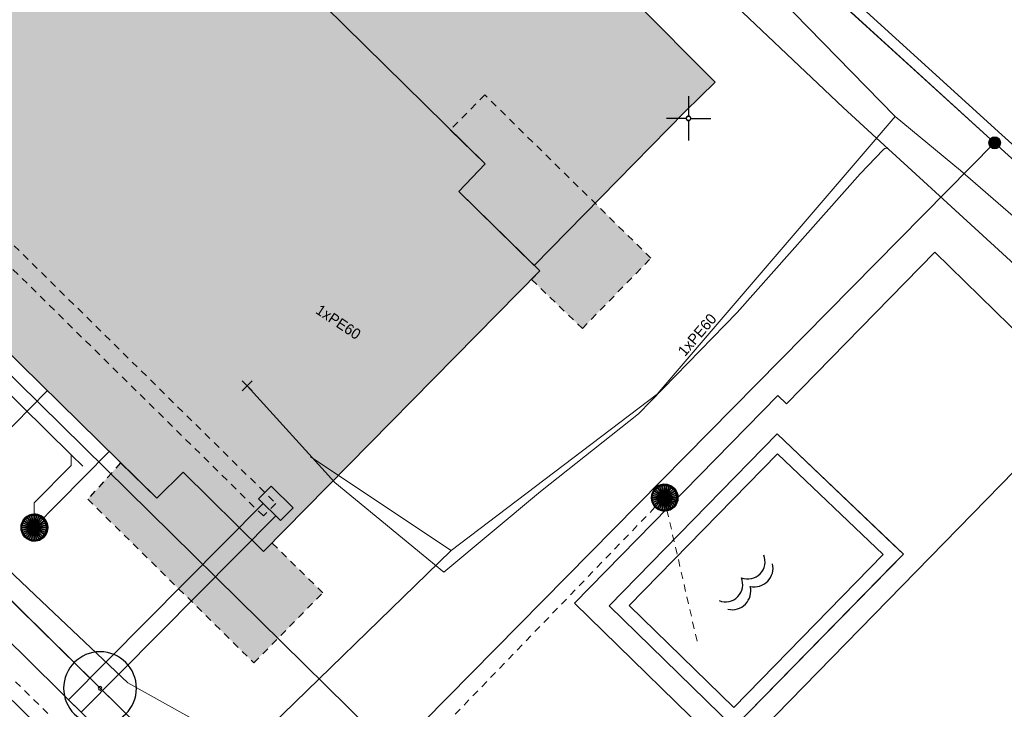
# Model space of a CAD drawing. Header units: metres. Extents: x 2695560 to 2696939, y 1260491 to 1262050.
# Tile 462 of 656: x 2696007 to 2696035, y 1261083 to 1261103. Entities that reach past the tile are written whole.
import ezdxf

# ---------------------------------------------------------------- set-up
doc = ezdxf.new("R2010")
doc.units = ezdxf.units.M
doc.linetypes.add('AUSGEZOGEN', pattern=[0])
doc.linetypes.add('VERDECKT2_S2', pattern=[0.36, 0.2, -0.16])
for name, color, linetype in [('XR$1$AV_Flächen (EO)', 7, 'AUSGEZOGEN'), ('XR$1$AV_Gebäudeflächen (BB)', 7, 'AUSGEZOGEN'), ('XR$1$AV_Gebäudeflächen (EO)', 7, 'AUSGEZOGEN'), ('XR$1$AV_Gebäudeflächen ut.', 7, 'AUSGEZOGEN'), ('XR$1$AV_Grenzpunkte', 7, 'AUSGEZOGEN'), ('XR$1$AV_Koordinatennetzpunkte', 7, 'AUSGEZOGEN'), ('XR$1$AV_Linien (BB)', 7, 'AUSGEZOGEN'), ('XR$1$AV_Linien (EO)', 7, 'AUSGEZOGEN'), ('XR$1$AV_Symbole (BB)', 7, 'AUSGEZOGEN'), ('XR$1$AW_LK_Schachtdeckel', 24, 'AUSGEZOGEN'), ('XR$1$GR_Baum', 94, 'AUSGEZOGEN'), ('XR$1$Liegenschaftsgrenzen', 7, 'AUSGEZOGEN'), ('XR$1$PFAV', 255, 'AUSGEZOGEN'), ('XR$1$PFAW', 255, 'AUSGEZOGEN'), ('XR$1$RP_Abstandslinie', 7, 'AUSGEZOGEN')]:
    doc.layers.add(name, color=color, linetype=linetype)
for name, color, linetype, lineweight in [('XR$2$ABW-Linie-R-genau', 4, 'AUSGEZOGEN', 18), ('XR$2$ABW-Linie-R-ungenau', 4, 'VERDECKT2_S2', 18), ('XR$2$ABW-Punkt', 6, 'AUSGEZOGEN', 18), ('XR$2$ELE-Flaeche-oberirdisch', 1, 'AUSGEZOGEN', 18), ('XR$2$ELE-Linie-ungenau', 1, 'VERDECKT2_S2', 18), ('XR$2$ELE-LinieFlaeche-genau', 1, 'AUSGEZOGEN', 18), ('XR$2$ELE-LinieFlaeche-ungenau', 1, 'VERDECKT2_S2', 18), ('XR$2$KOM-Linie-U-genau', 91, 'AUSGEZOGEN', 18), ('XR$2$KOM-Punkt-U', 91, 'AUSGEZOGEN', 18), ('XR$2$WEI-Text', 59, 'AUSGEZOGEN', 18)]:
    doc.layers.add(name, color=color, linetype=linetype, lineweight=lineweight)
doc.styles.add('TXT', font='txt')

# ---------------------------------------------------------------- blocks, each defined once
blk = doc.blocks.new('COMPLEXOBJECT_658')
at = {"layer": 'XR$1$AV_Linien (BB)', "color": 7, "linetype": 'AUSGEZOGEN', "transparency": 33554687}
blk.add_lwpolyline([(5992.857, 11099.199), (5999.24, 11092.91), (6013.5, 11078.89), (6030.83, 11061.83)], dxfattribs=at)
blk = doc.blocks.new('COMPLEXOBJECT_945')
at = {"layer": 'XR$1$AV_Flächen (EO)', "color": 7, "linetype": 'AUSGEZOGEN', "transparency": 33554687}
blk.add_lwpolyline([(6020.644, 11095.85), (6023.463, 11098.727), (6024.908, 11100.192), (6025.756, 11101.023), (6023.445, 11103.334), (5990.253, 11135.964), (5951.233, 11174.37)], dxfattribs=at)
blk = doc.blocks.new('BAV2039')
at = {"color": 7, "transparency": 33554687}
for centre, radius, start, end in [((-0.225, 0.24375), 0.24375, 202.619865, 337.380135), ((0.225, 0.24375), 0.24375, 202.619865, 337.380135), ((-0.225, 0.115), 0.265, 211.890792, 328.109208), ((0.225, 0.115), 0.265, 211.890792, 328.109208)]:
    blk.add_arc(centre, radius, start, end, dxfattribs=at)
blk = doc.blocks.new('BAV15')
at = {"layer": 'XR$1$PFAV', "transparency": 33554687}
blk.add_hatch(color=7, dxfattribs=at).paths.add_polyline_path([(0.5, 0), (0.49, 0.101), (0.459, 0.197), (0.41, 0.286), (0.344, 0.362), (0.264, 0.424), (0.174, 0.469), (0.076, 0.494), (-0.025, 0.499), (-0.125, 0.484), (-0.22, 0.449), (-0.306, 0.395), (-0.379, 0.326), (-0.437, 0.243), (-0.477, 0.15), (-0.497, 0.051), (-0.497, -0.051), (-0.477, -0.15), (-0.437, -0.243), (-0.379, -0.326), (-0.306, -0.395), (-0.22, -0.449), (-0.125, -0.484), (-0.025, -0.499), (0.076, -0.494), (0.174, -0.469), (0.264, -0.424), (0.344, -0.362), (0.41, -0.286), (0.459, -0.197), (0.49, -0.101)])
at = {"color": 7, "transparency": 33554687}
for start, end in [(90, 270), (270, 90)]:
    blk.add_arc((0, 0), 0.5, start, end, dxfattribs=at)
at = {"layer": 'XR$1$PFAV', "transparency": 33554687}
blk.add_circle((0, 0), 0.5, dxfattribs=at)
blk = doc.blocks.new('BAV2041')
at = {"color": 7, "transparency": 33554687}
for p, q in [((0, 0.5), (0, 0.05)), ((-0.05, 0), (-0.5, 0)), ((0.05, 0), (0.5, 0)), ((0, -0.05), (0, -0.5))]:
    blk.add_line(p, q, dxfattribs=at)
blk.add_circle((0, 0), 0.05, dxfattribs=at)
for start, end in [(90, 270), (270, 90)]:
    blk.add_arc((0, 0), 0.05, start, end, dxfattribs=at)
blk = doc.blocks.new('WBGR1')
at = {"color": 94, "transparency": 33554687}
for radius, start, end in [(1, 90, 270), (1, 270, 90), (0.05, 90, 270), (0.05, 270, 90)]:
    blk.add_arc((0, 0), radius, start, end, dxfattribs=at)
blk = doc.blocks.new('BAW2082')
at = {"layer": 'XR$1$PFAW', "transparency": 33554687}
blk.add_hatch(color=7, dxfattribs=at).paths.add_polyline_path([(0.509, -0.003), (0.499, 0.098), (0.469, 0.194), (0.42, 0.283), (0.354, 0.359), (0.274, 0.421), (0.183, 0.466), (0.085, 0.491), (-0.016, 0.496), (-0.116, 0.481), (-0.211, 0.446), (-0.297, 0.392), (-0.37, 0.323), (-0.428, 0.24), (-0.468, 0.147), (-0.488, 0.047), (-0.488, -0.054), (-0.468, -0.153), (-0.428, -0.246), (-0.37, -0.329), (-0.297, -0.398), (-0.211, -0.452), (-0.116, -0.487), (-0.016, -0.502), (0.085, -0.497), (0.183, -0.472), (0.274, -0.427), (0.354, -0.366), (0.42, -0.289), (0.469, -0.2), (0.499, -0.104)])
at = {"transparency": 33554687}
for start, end in [(91.1948, 268.8052), (268.8052, 91.1948)]:
    blk.add_arc((0.01, 0), 0.5, start, end, dxfattribs=at)
at = {"layer": 'XR$1$PFAW', "transparency": 33554687}
blk.add_circle((0.009, -0.003), 0.5, dxfattribs=at)
blk = doc.blocks.new('BAW2088')
at = {"layer": 'XR$1$PFAW', "transparency": 33554687}
blk.add_hatch(color=253, dxfattribs=at).paths.add_polyline_path([(0.51, 0), (0.5, 0.101), (0.47, 0.197), (0.421, 0.286), (0.355, 0.362), (0.275, 0.424), (0.184, 0.469), (0.086, 0.494), (-0.015, 0.499), (-0.115, 0.484), (-0.21, 0.449), (-0.296, 0.395), (-0.369, 0.326), (-0.427, 0.243), (-0.467, 0.15), (-0.487, 0.051), (-0.487, -0.051), (-0.467, -0.15), (-0.427, -0.243), (-0.369, -0.326), (-0.296, -0.395), (-0.21, -0.449), (-0.115, -0.484), (-0.015, -0.499), (0.086, -0.494), (0.184, -0.469), (0.275, -0.424), (0.355, -0.362), (0.421, -0.286), (0.47, -0.197), (0.5, -0.101)])
at = {"transparency": 33554687}
for start, end in [(91.1948, 268.8052), (268.8052, 91.1948)]:
    blk.add_arc((0.01, 0), 0.5, start, end, dxfattribs=at)
at = {"layer": 'XR$1$PFAW', "transparency": 33554687}
blk.add_circle((0.01, 0), 0.5, dxfattribs=at)
blk = doc.blocks.new('KOM-UNBEKANNT-U')
at = {"layer": 'XR$2$KOM-Punkt-U', "linetype": 'AUSGEZOGEN', "lineweight": 20, "transparency": 33554687}
for p, q in [((0, 0, 2500), (-141, 141, 2500)), ((-141, -141, 2500), (0, 0, 2500)), ((0, 0, 2500), (141, 141, 2500)), ((141, -141, 2500), (0, 0, 2500))]:
    blk.add_line(p, q, dxfattribs=at)
blk = doc.blocks.new('ABW-NORMSCHACHT_WEITERE')
at = {"layer": 'XR$2$ABW-Punkt', "linetype": 'AUSGEZOGEN', "lineweight": 25, "transparency": 33554687}
for points in [[(-196, 39, 2500), (0, 0, 2500), (-200, 0, 2500)], [(-196, 39), (0, 0), (-200, 0)], [(-196, 39, 2500), (-196, 39), (-200, 0), (-200, 0, 2500)], [(-200, 0, 2500), (0, 0, 2500), (-196, -39, 2500)], [(-200, 0), (0, 0), (-196, -39)], [(-185, 77, 2500), (0, 0, 2500), (-196, 39, 2500)], [(-185, 77), (0, 0), (-196, 39)], [(-185, 77, 2500), (-185, 77), (-196, 39), (-196, 39, 2500)], [(-196, -39, 2500), (0, 0, 2500), (-185, -77, 2500)], [(-196, -39), (0, 0), (-185, -77)], [(-166, 111, 2500), (0, 0, 2500), (-185, 77, 2500)], [(-166, 111), (0, 0), (-185, 77)], [(-166, 111, 2500), (-166, 111), (-185, 77), (-185, 77, 2500)], [(-185, -77, 2500), (0, 0, 2500), (-166, -111, 2500)], [(-185, -77), (0, 0), (-166, -111)], [(-141, 141, 2500), (0, 0, 2500), (-166, 111, 2500)], [(-141, 141), (0, 0), (-166, 111)], [(-141, 141, 2500), (-141, 141), (-166, 111), (-166, 111, 2500)], [(-166, -111, 2500), (0, 0, 2500), (-141, -141, 2500)], [(-166, -111), (0, 0), (-141, -141)], [(-111, 166, 2500), (0, 0, 2500), (-141, 141, 2500)], [(-111, 166), (0, 0), (-141, 141)], [(-111, 166, 2500), (-111, 166), (-141, 141), (-141, 141, 2500)], [(-141, -141, 2500), (0, 0, 2500), (-111, -166, 2500)], [(-141, -141), (0, 0), (-111, -166)], [(-77, 185, 2500), (0, 0, 2500), (-111, 166, 2500)], [(-77, 185), (0, 0), (-111, 166)], [(-77, 185, 2500), (-77, 185), (-111, 166), (-111, 166, 2500)], [(-111, -166, 2500), (0, 0, 2500), (-77, -185, 2500)], [(-111, -166), (0, 0), (-77, -185)], [(-39, 196, 2500), (0, 0, 2500), (-77, 185, 2500)], [(-39, 196), (0, 0), (-77, 185)], [(-39, 196, 2500), (-39, 196), (-77, 185), (-77, 185, 2500)], [(-77, -185, 2500), (0, 0, 2500), (-39, -196, 2500)], [(-77, -185), (0, 0), (-39, -196)], [(0, 200, 2500), (0, 0, 2500), (-39, 196, 2500)], [(0, 200), (0, 0), (-39, 196)], [(0, 200, 2500), (0, 200), (-39, 196), (-39, 196, 2500)], [(-39, -196, 2500), (0, 0, 2500), (0, -200, 2500)], [(-39, -196), (0, 0), (0, -200)], [(39, 196, 2500), (0, 0, 2500), (0, 200, 2500)], [(39, 196), (0, 0), (0, 200)], [(39, 196, 2500), (39, 196), (0, 200), (0, 200, 2500)], [(77, 185, 2500), (0, 0, 2500), (39, 196, 2500)], [(77, 185), (0, 0), (39, 196)], [(111, 166, 2500), (0, 0, 2500), (77, 185, 2500)], [(111, 166), (0, 0), (77, 185)], [(141, 141, 2500), (0, 0, 2500), (111, 166, 2500)], [(141, 141), (0, 0), (111, 166)], [(166, 111, 2500), (0, 0, 2500), (141, 141, 2500)], [(166, 111), (0, 0), (141, 141)], [(185, 77, 2500), (0, 0, 2500), (166, 111, 2500)], [(185, 77), (0, 0), (166, 111)], [(196, 39, 2500), (0, 0, 2500), (185, 77, 2500)], [(196, 39), (0, 0), (185, 77)], [(200, 0, 2500), (0, 0, 2500), (196, 39, 2500)], [(200, 0), (0, 0), (196, 39)], [(0, -200, 2500), (0, 0, 2500), (39, -196, 2500)], [(39, -196, 2500), (0, 0, 2500), (77, -185, 2500)], [(77, -185, 2500), (0, 0, 2500), (111, -166, 2500)], [(111, -166, 2500), (0, 0, 2500), (141, -141, 2500)], [(141, -141, 2500), (0, 0, 2500), (166, -111, 2500)], [(166, -111, 2500), (0, 0, 2500), (185, -77, 2500)], [(185, -77, 2500), (0, 0, 2500), (196, -39, 2500)], [(196, -39, 2500), (0, 0, 2500), (200, 0, 2500)], [(0, -200), (0, 0), (39, -196)], [(39, -196), (0, 0), (77, -185)], [(77, -185), (0, 0), (111, -166)], [(111, -166), (0, 0), (141, -141)], [(141, -141), (0, 0), (166, -111)], [(166, -111), (0, 0), (185, -77)], [(185, -77), (0, 0), (196, -39)], [(196, -39), (0, 0), (200, 0)], [(77, 185, 2500), (77, 185), (39, 196), (39, 196, 2500)], [(111, 166, 2500), (111, 166), (77, 185), (77, 185, 2500)], [(141, 141, 2500), (141, 141), (111, 166), (111, 166, 2500)], [(166, 111, 2500), (166, 111), (141, 141), (141, 141, 2500)], [(185, 77, 2500), (185, 77), (166, 111), (166, 111, 2500)], [(196, 39, 2500), (196, 39), (185, 77), (185, 77, 2500)], [(200, 0, 2500), (200, 0), (196, 39), (196, 39, 2500)], [(-200, 0, 2500), (-200, 0), (-196, -39), (-196, -39, 2500)], [(-196, -39, 2500), (-196, -39), (-185, -77), (-185, -77, 2500)], [(-185, -77, 2500), (-185, -77), (-166, -111), (-166, -111, 2500)], [(-166, -111, 2500), (-166, -111), (-141, -141), (-141, -141, 2500)], [(-141, -141, 2500), (-141, -141), (-111, -166), (-111, -166, 2500)], [(-111, -166, 2500), (-111, -166), (-77, -185), (-77, -185, 2500)], [(-77, -185, 2500), (-77, -185), (-39, -196), (-39, -196, 2500)], [(-39, -196, 2500), (-39, -196), (0, -200), (0, -200, 2500)], [(0, -200, 2500), (0, -200), (39, -196), (39, -196, 2500)], [(39, -196, 2500), (39, -196), (77, -185), (77, -185, 2500)], [(77, -185, 2500), (77, -185), (111, -166), (111, -166, 2500)], [(111, -166, 2500), (111, -166), (141, -141), (141, -141, 2500)], [(141, -141, 2500), (141, -141), (166, -111), (166, -111, 2500)], [(166, -111, 2500), (166, -111), (185, -77), (185, -77, 2500)], [(185, -77, 2500), (185, -77), (196, -39), (196, -39, 2500)], [(196, -39, 2500), (196, -39), (200, 0), (200, 0, 2500)]]:
    blk.add_3dface(points, dxfattribs=at)
blk = doc.blocks.new('ABW-SCHLAMMSAMMLER_RUND')
at = {"layer": 'XR$2$ABW-Punkt', "linetype": 'AUSGEZOGEN', "lineweight": 13, "transparency": 33554687}
for p, q in [((-70, 75, 2500), (70, 75, 2500)), ((-70, -75, 2500), (70, -75, 2500))]:
    blk.add_line(p, q, dxfattribs=at)
blk.add_polyline3d([(90, 0, 2500), (0, 0, 2500), (-90, 0, 2500)], dxfattribs=at)
at = {"layer": 'XR$2$ABW-Punkt', "linetype": 'AUSGEZOGEN', "lineweight": 25, "transparency": 33554687}
for points in [[(-147, 29, 2500), (0, 0, 2500), (-150, 0, 2500)], [(-147, 29), (0, 0), (-150, 0)], [(-147, 29, 2500), (-147, 29), (-150, 0), (-150, 0, 2500)], [(-150, 0, 2500), (0, 0, 2500), (-147, -29, 2500)], [(-150, 0), (0, 0), (-147, -29)], [(-139, 57, 2500), (0, 0, 2500), (-147, 29, 2500)], [(-139, 57), (0, 0), (-147, 29)], [(-139, 57, 2500), (-139, 57), (-147, 29), (-147, 29, 2500)], [(-147, -29, 2500), (0, 0, 2500), (-139, -57, 2500)], [(-147, -29), (0, 0), (-139, -57)], [(-125, 83, 2500), (0, 0, 2500), (-139, 57, 2500)], [(-125, 83), (0, 0), (-139, 57)], [(-125, 83, 2500), (-125, 83), (-139, 57), (-139, 57, 2500)], [(-139, -57, 2500), (0, 0, 2500), (-125, -83, 2500)], [(-139, -57), (0, 0), (-125, -83)], [(-106, 106, 2500), (0, 0, 2500), (-125, 83, 2500)], [(-106, 106), (0, 0), (-125, 83)], [(-106, 106, 2500), (-106, 106), (-125, 83), (-125, 83, 2500)], [(-125, -83, 2500), (0, 0, 2500), (-106, -106, 2500)], [(-125, -83), (0, 0), (-106, -106)], [(-83, 125, 2500), (0, 0, 2500), (-106, 106, 2500)], [(-83, 125), (0, 0), (-106, 106)], [(-83, 125, 2500), (-83, 125), (-106, 106), (-106, 106, 2500)], [(-106, -106, 2500), (0, 0, 2500), (-83, -125, 2500)], [(-106, -106), (0, 0), (-83, -125)], [(-57, 139, 2500), (0, 0, 2500), (-83, 125, 2500)], [(-57, 139), (0, 0), (-83, 125)], [(-57, 139, 2500), (-57, 139), (-83, 125), (-83, 125, 2500)], [(-83, -125, 2500), (0, 0, 2500), (-57, -139, 2500)], [(-83, -125), (0, 0), (-57, -139)], [(-29, 147, 2500), (0, 0, 2500), (-57, 139, 2500)], [(-29, 147), (0, 0), (-57, 139)], [(-29, 147, 2500), (-29, 147), (-57, 139), (-57, 139, 2500)], [(-57, -139, 2500), (0, 0, 2500), (-29, -147, 2500)], [(-57, -139), (0, 0), (-29, -147)], [(0, 150, 2500), (0, 0, 2500), (-29, 147, 2500)], [(0, 150), (0, 0), (-29, 147)], [(0, 150, 2500), (0, 150), (-29, 147), (-29, 147, 2500)], [(-29, -147, 2500), (0, 0, 2500), (0, -150, 2500)], [(-29, -147), (0, 0), (0, -150)], [(29, 147, 2500), (0, 0, 2500), (0, 150, 2500)], [(29, 147), (0, 0), (0, 150)], [(29, 147, 2500), (29, 147), (0, 150), (0, 150, 2500)], [(57, 139, 2500), (0, 0, 2500), (29, 147, 2500)], [(57, 139), (0, 0), (29, 147)], [(83, 125, 2500), (0, 0, 2500), (57, 139, 2500)], [(83, 125), (0, 0), (57, 139)], [(106, 106, 2500), (0, 0, 2500), (83, 125, 2500)], [(106, 106), (0, 0), (83, 125)], [(125, 83, 2500), (0, 0, 2500), (106, 106, 2500)], [(125, 83), (0, 0), (106, 106)], [(139, 57, 2500), (0, 0, 2500), (125, 83, 2500)], [(139, 57), (0, 0), (125, 83)], [(147, 29, 2500), (0, 0, 2500), (139, 57, 2500)], [(147, 29), (0, 0), (139, 57)], [(150, 0, 2500), (0, 0, 2500), (147, 29, 2500)], [(150, 0), (0, 0), (147, 29)], [(0, -150, 2500), (0, 0, 2500), (29, -147, 2500)], [(29, -147, 2500), (0, 0, 2500), (57, -139, 2500)], [(57, -139, 2500), (0, 0, 2500), (83, -125, 2500)], [(83, -125, 2500), (0, 0, 2500), (106, -106, 2500)], [(106, -106, 2500), (0, 0, 2500), (125, -83, 2500)], [(125, -83, 2500), (0, 0, 2500), (139, -57, 2500)], [(139, -57, 2500), (0, 0, 2500), (147, -29, 2500)], [(147, -29, 2500), (0, 0, 2500), (150, 0, 2500)], [(0, -150), (0, 0), (29, -147)], [(29, -147), (0, 0), (57, -139)], [(57, -139), (0, 0), (83, -125)], [(83, -125), (0, 0), (106, -106)], [(106, -106), (0, 0), (125, -83)], [(125, -83), (0, 0), (139, -57)], [(139, -57), (0, 0), (147, -29)], [(147, -29), (0, 0), (150, 0)], [(57, 139, 2500), (57, 139), (29, 147), (29, 147, 2500)], [(83, 125, 2500), (83, 125), (57, 139), (57, 139, 2500)], [(106, 106, 2500), (106, 106), (83, 125), (83, 125, 2500)], [(125, 83, 2500), (125, 83), (106, 106), (106, 106, 2500)], [(139, 57, 2500), (139, 57), (125, 83), (125, 83, 2500)], [(147, 29, 2500), (147, 29), (139, 57), (139, 57, 2500)], [(150, 0, 2500), (150, 0), (147, 29), (147, 29, 2500)], [(-150, 0, 2500), (-150, 0), (-147, -29), (-147, -29, 2500)], [(-147, -29, 2500), (-147, -29), (-139, -57), (-139, -57, 2500)], [(-139, -57, 2500), (-139, -57), (-125, -83), (-125, -83, 2500)], [(-125, -83, 2500), (-125, -83), (-106, -106), (-106, -106, 2500)], [(-106, -106, 2500), (-106, -106), (-83, -125), (-83, -125, 2500)], [(-83, -125, 2500), (-83, -125), (-57, -139), (-57, -139, 2500)], [(-57, -139, 2500), (-57, -139), (-29, -147), (-29, -147, 2500)], [(-29, -147, 2500), (-29, -147), (0, -150), (0, -150, 2500)], [(0, -150, 2500), (0, -150), (29, -147), (29, -147, 2500)], [(29, -147, 2500), (29, -147), (57, -139), (57, -139, 2500)], [(57, -139, 2500), (57, -139), (83, -125), (83, -125, 2500)], [(83, -125, 2500), (83, -125), (106, -106), (106, -106, 2500)], [(106, -106, 2500), (106, -106), (125, -83), (125, -83, 2500)], [(125, -83, 2500), (125, -83), (139, -57), (139, -57, 2500)], [(139, -57, 2500), (139, -57), (147, -29), (147, -29, 2500)], [(147, -29, 2500), (147, -29), (150, 0), (150, 0, 2500)]]:
    blk.add_3dface(points, dxfattribs=at)
blk = doc.blocks.new('ABW-DECKEL')
at = {"layer": 'XR$2$ABW-Punkt', "linetype": 'AUSGEZOGEN', "lineweight": 25, "transparency": 33554687}
for points in [[(-194, 291, 2500), (0, 0, 2500), (-247, 247, 2500)], [(-194, 291), (0, 0), (-247, 247)], [(-194, 291, 2500), (-194, 291), (-247, 247), (-247, 247, 2500)], [(-134, 323, 2500), (0, 0, 2500), (-194, 291, 2500)], [(-134, 323), (0, 0), (-194, 291)], [(-134, 323, 2500), (-134, 323), (-194, 291), (-194, 291, 2500)], [(-68, 343, 2500), (0, 0, 2500), (-134, 323, 2500)], [(-68, 343), (0, 0), (-134, 323)], [(-68, 343, 2500), (-68, 343), (-134, 323), (-134, 323, 2500)], [(0, 350, 2500), (0, 0, 2500), (-68, 343, 2500)], [(0, 350), (0, 0), (-68, 343)], [(0, 350, 2500), (0, 350), (-68, 343), (-68, 343, 2500)], [(68, 343, 2500), (0, 0, 2500), (0, 350, 2500)], [(68, 343), (0, 0), (0, 350)], [(68, 343, 2500), (68, 343), (0, 350), (0, 350, 2500)], [(134, 323, 2500), (0, 0, 2500), (68, 343, 2500)], [(134, 323), (0, 0), (68, 343)], [(194, 291, 2500), (0, 0, 2500), (134, 323, 2500)], [(194, 291), (0, 0), (134, 323)], [(247, 247, 2500), (0, 0, 2500), (194, 291, 2500)], [(247, 247), (0, 0), (194, 291)], [(134, 323, 2500), (134, 323), (68, 343), (68, 343, 2500)], [(194, 291, 2500), (194, 291), (134, 323), (134, 323, 2500)], [(247, 247, 2500), (247, 247), (194, 291), (194, 291, 2500)], [(-343, 68, 2500), (0, 0, 2500), (-350, 0, 2500)], [(-343, 68), (0, 0), (-350, 0)], [(-343, 68, 2500), (-343, 68), (-350, 0), (-350, 0, 2500)], [(-350, 0, 2500), (0, 0, 2500), (-343, -68, 2500)], [(-350, 0), (0, 0), (-343, -68)], [(-323, 134, 2500), (0, 0, 2500), (-343, 68, 2500)], [(-323, 134), (0, 0), (-343, 68)], [(-323, 134, 2500), (-323, 134), (-343, 68), (-343, 68, 2500)], [(-343, -68, 2500), (0, 0, 2500), (-323, -134, 2500)], [(-343, -68), (0, 0), (-323, -134)], [(-291, 194, 2500), (0, 0, 2500), (-323, 134, 2500)], [(-291, 194), (0, 0), (-323, 134)], [(-291, 194, 2500), (-291, 194), (-323, 134), (-323, 134, 2500)], [(-323, -134, 2500), (0, 0, 2500), (-291, -194, 2500)], [(-323, -134), (0, 0), (-291, -194)], [(-247, 247, 2500), (0, 0, 2500), (-291, 194, 2500)], [(-247, 247), (0, 0), (-291, 194)], [(-247, 247, 2500), (-247, 247), (-291, 194), (-291, 194, 2500)], [(-291, -194, 2500), (0, 0, 2500), (-247, -247, 2500)], [(-291, -194), (0, 0), (-247, -247)], [(-247, -247, 2500), (0, 0, 2500), (-194, -291, 2500)], [(-247, -247), (0, 0), (-194, -291)], [(-194, -291, 2500), (0, 0, 2500), (-134, -323, 2500)], [(-194, -291), (0, 0), (-134, -323)], [(-134, -323, 2500), (0, 0, 2500), (-68, -343, 2500)], [(-134, -323), (0, 0), (-68, -343)], [(-68, -343, 2500), (0, 0, 2500), (0, -350, 2500)], [(-68, -343), (0, 0), (0, -350)], [(291, 194, 2500), (0, 0, 2500), (247, 247, 2500)], [(291, 194), (0, 0), (247, 247)], [(323, 134, 2500), (0, 0, 2500), (291, 194, 2500)], [(323, 134), (0, 0), (291, 194)], [(343, 68, 2500), (0, 0, 2500), (323, 134, 2500)], [(343, 68), (0, 0), (323, 134)], [(350, 0, 2500), (0, 0, 2500), (343, 68, 2500)], [(350, 0), (0, 0), (343, 68)], [(0, -350, 2500), (0, 0, 2500), (68, -343, 2500)], [(68, -343, 2500), (0, 0, 2500), (134, -323, 2500)], [(134, -323, 2500), (0, 0, 2500), (194, -291, 2500)], [(194, -291, 2500), (0, 0, 2500), (247, -247, 2500)], [(247, -247, 2500), (0, 0, 2500), (291, -194, 2500)], [(291, -194, 2500), (0, 0, 2500), (323, -134, 2500)], [(323, -134, 2500), (0, 0, 2500), (343, -68, 2500)], [(343, -68, 2500), (0, 0, 2500), (350, 0, 2500)], [(0, -350), (0, 0), (68, -343)], [(68, -343), (0, 0), (134, -323)], [(134, -323), (0, 0), (194, -291)], [(194, -291), (0, 0), (247, -247)], [(247, -247), (0, 0), (291, -194)], [(291, -194), (0, 0), (323, -134)], [(323, -134), (0, 0), (343, -68)], [(343, -68), (0, 0), (350, 0)], [(291, 194, 2500), (291, 194), (247, 247), (247, 247, 2500)], [(323, 134, 2500), (323, 134), (291, 194), (291, 194, 2500)], [(343, 68, 2500), (343, 68), (323, 134), (323, 134, 2500)], [(350, 0, 2500), (350, 0), (343, 68), (343, 68, 2500)], [(-350, 0, 2500), (-350, 0), (-343, -68), (-343, -68, 2500)], [(-343, -68, 2500), (-343, -68), (-323, -134), (-323, -134, 2500)], [(-323, -134, 2500), (-323, -134), (-291, -194), (-291, -194, 2500)], [(-291, -194, 2500), (-291, -194), (-247, -247), (-247, -247, 2500)], [(-247, -247, 2500), (-247, -247), (-194, -291), (-194, -291, 2500)], [(194, -291, 2500), (194, -291), (247, -247), (247, -247, 2500)], [(247, -247, 2500), (247, -247), (291, -194), (291, -194, 2500)], [(291, -194, 2500), (291, -194), (323, -134), (323, -134, 2500)], [(323, -134, 2500), (323, -134), (343, -68), (343, -68, 2500)], [(343, -68, 2500), (343, -68), (350, 0), (350, 0, 2500)], [(-194, -291, 2500), (-194, -291), (-134, -323), (-134, -323, 2500)], [(-134, -323, 2500), (-134, -323), (-68, -343), (-68, -343, 2500)], [(-68, -343, 2500), (-68, -343), (0, -350), (0, -350, 2500)], [(0, -350, 2500), (0, -350), (68, -343), (68, -343, 2500)], [(68, -343, 2500), (68, -343), (134, -323), (134, -323, 2500)], [(134, -323, 2500), (134, -323), (194, -291), (194, -291, 2500)]]:
    blk.add_3dface(points, dxfattribs=at)

msp = doc.modelspace()

# ---------------------------------------------------------------- hatches: boundary and pattern name
at = {"layer": 'XR$1$AV_Gebäudeflächen (BB)', "true_color": 0xd2d2d2, "transparency": 33554687}
msp.add_hatch(color=254, dxfattribs=at).paths.add_polyline_path([(2696002.64, 1261115.842), (2695992.437, 1261125.884), (2695991.686, 1261125.13), (2695989.401, 1261127.381), (2695981.624, 1261119.476), (2695983.906, 1261117.218), (2695983.153, 1261116.465), (2695993.347, 1261106.416), (2695997.283, 1261102.53), (2696010.964, 1261089.084), (2696011.705, 1261089.822), (2696013.974, 1261087.581), (2696021.77, 1261095.507), (2696019.487, 1261097.744), (2696020.232, 1261098.523), (2696010.038, 1261108.556), (2696008.52, 1261107.008), (2696006.926, 1261108.525), (2696005.524, 1261107.106), (2696007.055, 1261105.582), (2696005.403, 1261103.882), (2695998.039, 1261111.164), (2696001.121, 1261114.258)])
at = {"layer": 'XR$1$AV_Gebäudeflächen (EO)', "true_color": 0xebebeb, "transparency": 33554687}
for points in [[(2696019.246, 1261099.483), (2696020.232, 1261098.523), (2696019.487, 1261097.744), (2696021.77, 1261095.507), (2696021.541, 1261095.256), (2696022.973, 1261093.877), (2696024.91, 1261095.862), (2696020.217, 1261100.473)], [(2696009.94, 1261090.08), (2696009.014, 1261089.057), (2696013.701, 1261084.438), (2696015.647, 1261086.413), (2696014.214, 1261087.825), (2696013.974, 1261087.581), (2696011.705, 1261089.822), (2696010.964, 1261089.084)]]:
    msp.add_hatch(color=7, dxfattribs=at).paths.add_polyline_path(points)
at = {"layer": 'XR$1$AV_Gebäudeflächen ut.', "true_color": 0xf5f5f5, "transparency": 33554687}
msp.add_hatch(color=7, dxfattribs=at).paths.add_polyline_path([(2695945.36, 1261172.04), (2695949.805, 1261167.664), (2695949.154, 1261167.003), (2695951.305, 1261164.916), (2695952.03, 1261165.637), (2695962.224, 1261155.611), (2695960.72, 1261154.037), (2695957.625, 1261150.948), (2695965.009, 1261143.664), (2695966.661, 1261145.35), (2695965.139, 1261146.883), (2695966.538, 1261148.308), (2695968.109, 1261146.764), (2695969.632, 1261148.323), (2695979.826, 1261138.296), (2695979.097, 1261137.541), (2695981.372, 1261135.274), (2695973.587, 1261127.388), (2695971.303, 1261129.627), (2695970.713, 1261129.026), (2695977.019, 1261122.821), (2695983.31, 1261116.622), (2695983.906, 1261117.218), (2695981.624, 1261119.476), (2695989.401, 1261127.381), (2695991.686, 1261125.13), (2695992.437, 1261125.884), (2696002.64, 1261115.842), (2696001.121, 1261114.258), (2695998.039, 1261111.164), (2696005.403, 1261103.882), (2696007.055, 1261105.582), (2696005.524, 1261107.106), (2696006.926, 1261108.525), (2696008.52, 1261107.008), (2696010.038, 1261108.556), (2696020.232, 1261098.523), (2696019.487, 1261097.744), (2696021.614, 1261095.66), (2696024.433, 1261098.537), (2696025.878, 1261100.002), (2696026.726, 1261100.833), (2696024.415, 1261103.144), (2695991.223, 1261135.774), (2695952.203, 1261174.18), (2695952.009, 1261174.37), (2695951.809, 1261174.553), (2695951.602, 1261174.73), (2695951.39, 1261174.899), (2695951.172, 1261175.061), (2695950.948, 1261175.216), (2695950.72, 1261175.362), (2695950.486, 1261175.501), (2695950.248, 1261175.632), (2695950.006, 1261175.754), (2695949.759, 1261175.869), (2695949.509, 1261175.974), (2695949.256, 1261176.071), (2695948.999, 1261176.16), (2695948.739, 1261176.239), (2695948.477, 1261176.31), (2695948.212, 1261176.372), (2695947.946, 1261176.425), (2695947.678, 1261176.468), (2695947.408, 1261176.502), (2695947.138, 1261176.528), (2695946.867, 1261176.543), (2695946.595, 1261176.55), (2695946.324, 1261176.547), (2695946.052, 1261176.536), (2695945.781, 1261176.514), (2695945.512, 1261176.484), (2695945.243, 1261176.444), (2695944.976, 1261176.396), (2695944.71, 1261176.338), (2695944.447, 1261176.271), (2695945.476, 1261172.087)])

# ---------------------------------------------------------------- linework, layer by layer
at = {"layer": 'XR$1$AV_Flächen (EO)', "color": 7, "linetype": 'AUSGEZOGEN', "transparency": 33554687}
for points in [[(2695983.31, 1261116.622), (2695983.906, 1261117.218), (2695981.624, 1261119.476), (2695989.401, 1261127.381), (2695991.686, 1261125.13), (2695992.437, 1261125.884), (2696002.64, 1261115.842), (2696001.121, 1261114.258), (2695998.039, 1261111.164), (2696005.403, 1261103.882), (2696007.055, 1261105.582), (2696005.524, 1261107.106), (2696006.926, 1261108.525), (2696008.52, 1261107.008), (2696010.038, 1261108.556), (2696020.232, 1261098.523), (2696019.487, 1261097.744), (2696021.614, 1261095.66)], [(2696019.246, 1261099.483), (2696020.232, 1261098.523), (2696019.487, 1261097.744), (2696021.77, 1261095.507), (2696021.541, 1261095.256)], [(2696014.214, 1261087.825), (2696013.974, 1261087.581), (2696011.705, 1261089.822), (2696010.964, 1261089.084), (2696009.94, 1261090.08)]]:
    msp.add_lwpolyline(points, dxfattribs=at)
for points in [[(2696043.126, 1261091.844), (2696034.812, 1261099.341), (2696027.579, 1261105.937), (2696027.377, 1261105.715), (2696034.61, 1261099.12), (2696042.925, 1261091.622), (2696043.126, 1261091.844)], [(2696027.253, 1261082.609), (2696031.757, 1261087.22), (2696032.036, 1261087.506), (2696031.746, 1261087.782), (2696028.471, 1261090.899), (2696023.732, 1261086.047), (2696027.253, 1261082.609)], [(2696031.467, 1261087.495), (2696028.481, 1261090.337), (2696024.298, 1261086.054), (2696027.246, 1261083.174), (2696031.467, 1261087.495)]]:
    msp.add_lwpolyline(points, close=True, dxfattribs=at)
at = {"layer": 'XR$1$AV_Flächen (EO)', "color": 7, "linetype": 'VERDECKT2_S2', "transparency": 33554687}
for points in [[(2696021.541, 1261095.256), (2696022.973, 1261093.877), (2696024.91, 1261095.862), (2696020.217, 1261100.473), (2696019.246, 1261099.483)], [(2696009.94, 1261090.08), (2696009.014, 1261089.057), (2696013.701, 1261084.438), (2696015.647, 1261086.413), (2696014.214, 1261087.825)]]:
    msp.add_lwpolyline(points, dxfattribs=at)
at = {"layer": 'XR$1$AV_Linien (BB)', "color": 7, "linetype": 'AUSGEZOGEN', "transparency": 33554687}
for points in [[(2696043.56, 1261138.53), (2696019.9, 1261112.5), (2696034.61, 1261099.12), (2696042.925, 1261091.622), (2696045.591, 1261089.217), (2696054.77, 1261080.94)], [(2695997.283, 1261102.53), (2696010.964, 1261089.084), (2696011.705, 1261089.822), (2696013.974, 1261087.581), (2696021.77, 1261095.507), (2696019.487, 1261097.744), (2696020.232, 1261098.523), (2696010.038, 1261108.556), (2696008.52, 1261107.008), (2696006.926, 1261108.525), (2696005.524, 1261107.106), (2696007.055, 1261105.582), (2696005.403, 1261103.882), (2695998.039, 1261111.164), (2696001.121, 1261114.258), (2696002.64, 1261115.842)]]:
    msp.add_lwpolyline(points, dxfattribs=at)
for points in [[(2696027.239, 1261081.737), (2696037.157, 1261091.892), (2696032.917, 1261096.033), (2696028.733, 1261091.749), (2696028.488, 1261091.988), (2696022.754, 1261086.118), (2696027.239, 1261081.737)], [(2696023.732, 1261086.047), (2696028.471, 1261090.899), (2696032.036, 1261087.506), (2696027.253, 1261082.609), (2696023.732, 1261086.047)]]:
    msp.add_lwpolyline(points, close=True, dxfattribs=at)
at = {"layer": 'XR$1$AV_Linien (EO)', "color": 7, "linetype": 'AUSGEZOGEN', "transparency": 33554687}
for points in [[(2696043.126, 1261091.844), (2696034.812, 1261099.341), (2696027.579, 1261105.937), (2696027.377, 1261105.715), (2696034.61, 1261099.12), (2696042.925, 1261091.622), (2696043.126, 1261091.844)], [(2696027.253, 1261082.609), (2696023.732, 1261086.047), (2696028.471, 1261090.899), (2696031.746, 1261087.782), (2696032.036, 1261087.506), (2696031.757, 1261087.22), (2696027.253, 1261082.609)]]:
    msp.add_lwpolyline(points, close=True, dxfattribs=at)
at = {"layer": 'XR$1$Liegenschaftsgrenzen', "color": 7, "linetype": 'AUSGEZOGEN', "transparency": 33554687}
msp.add_line((2695971.7, 1261120.8), (2696014.47, 1261078.7), dxfattribs=at)
msp.add_lwpolyline([(2696019.9, 1261112.5), (2696034.61, 1261099.12), (2696014.47, 1261078.7)], dxfattribs=at)
at = {"layer": 'XR$1$RP_Abstandslinie', "color": 7, "linetype": 'AUSGEZOGEN', "transparency": 33554687}
msp.add_lwpolyline([(2695917.37, 1261180.67), (2695957.98, 1261140.67), (2695996.46, 1261102.78), (2696034.4, 1261065.41)], dxfattribs=at)
at = {"layer": 'XR$2$ABW-Linie-R-genau', "linetype": 'AUSGEZOGEN', "transparency": 33554687}
for p, q in [((2696007.872, 1261092.118), (2696005.759, 1261089.971)), ((2696009.619, 1261090.401), (2696007.498, 1261088.254))]:
    msp.add_line(p, q, dxfattribs=at)
for points in [[(2696008.873, 1261089.991), (2696008.547, 1261090.31), (2696000.127, 1261098.609), (2695991.352, 1261107.257), (2695983.434, 1261115.06), (2695976.28, 1261122.11)], [(2696007.501, 1261088.257), (2696007.499, 1261088.95), (2696008.547, 1261090.013), (2696008.547, 1261090.31)]]:
    msp.add_lwpolyline(points, dxfattribs=at)
at = {"layer": 'XR$2$ABW-Linie-R-ungenau', "linetype": 'VERDECKT2_S2', "transparency": 33554687}
msp.add_line((2696026.211, 1261085.05), (2696025.284, 1261089.085), dxfattribs=at)
msp.add_lwpolyline([(2696025.273, 1261089.088), (2696012.938, 1261076.305), (2696011.897, 1261075.191)], dxfattribs=at)
at = {"layer": 'XR$2$ELE-Flaeche-oberirdisch', "transparency": 33554687}
msp.add_lwpolyline([(2695969.292, 1261120.195), (2695977.982, 1261111.698), (2695986.473, 1261103.415), (2695995.154, 1261094.825), (2696003.412, 1261086.772), (2696012.236, 1261078.133), (2696020.517, 1261069.979), (2696029.078, 1261061.483), (2696031.838, 1261058.586), (2696032.054, 1261058.812), (2696032.276, 1261059.044), (2696032.576, 1261059.358), (2696032.714, 1261059.502), (2696032.714, 1261059.502), (2696029.876, 1261062.294), (2696021.281, 1261070.754), (2696013.007, 1261078.915), (2696004.214, 1261087.588), (2695996.032, 1261095.717), (2695987.334, 1261104.29), (2695978.887, 1261112.616), (2695970.243, 1261121.159)], dxfattribs=at)
msp.add_lwpolyline([(2696013.835, 1261089.07), (2696014.456, 1261088.454), (2696014.808, 1261088.809), (2696014.186, 1261089.425), (2696013.835, 1261089.07)], close=True, dxfattribs=at)
at = {"layer": 'XR$2$ELE-Linie-ungenau', "linetype": 'VERDECKT2_S2', "transparency": 33554687}
msp.add_lwpolyline([(2696035.496, 1261009.828), (2696038.876, 1261013.948), (2696040.016, 1261015.628), (2696040.756, 1261017.418), (2696041.156, 1261019.558), (2696041.086, 1261021.638), (2696033.536, 1261055.188), (2696033.156, 1261056.708), (2696032.556, 1261058.138), (2696031.836, 1261059.208), (2696030.717, 1261060.528), (2695916.23, 1261173.248)], dxfattribs=at)
at = {"layer": 'XR$2$ELE-LinieFlaeche-genau', "linetype": 'AUSGEZOGEN', "transparency": 33554687}
msp.add_lwpolyline([(2696008.474, 1261083.396), (2696013.967, 1261088.938), (2696014.323, 1261088.586), (2696008.83, 1261083.044), (2696008.474, 1261083.396)], close=True, dxfattribs=at)
at = {"layer": 'XR$2$ELE-LinieFlaeche-ungenau', "linetype": 'VERDECKT2_S2', "transparency": 33554687}
msp.add_lwpolyline([(2696013.97, 1261088.584), (2695956.315, 1261145.373), (2695956.665, 1261145.729), (2696014.32, 1261088.94), (2696013.97, 1261088.584)], close=True, dxfattribs=at)
at = {"layer": 'XR$2$KOM-Linie-U-genau', "linetype": 'AUSGEZOGEN', "transparency": 33554687}
for p, q in [((2696032.16, 1261098.441), (2696031.617, 1261098.94)), ((2696053.204, 1261079.112), (2696032.16, 1261098.441)), ((2696015.983, 1261089.524), (2696013.51, 1261092.262)), ((2696015.296, 1261090.249), (2696019.272, 1261087.607))]:
    msp.add_line(p, q, dxfattribs=at)
for points in [[(2696031.803, 1261099.86), (2696028.94, 1261102.793), (2696019.493, 1261112.054), (2696016.069, 1261114.733), (2696010.06, 1261121.752)], [(2695988.391, 1261107.747), (2695990.098, 1261103.29), (2695995.295, 1261097.972), (2696007.712, 1261086.176), (2696010.149, 1261083.868), (2696013.502, 1261081.995), (2696019.272, 1261087.607)], [(2696031.617, 1261098.94), (2696030.337, 1261100.116), (2696025.193, 1261104.994)], [(2696019.272, 1261087.607), (2696025.083, 1261092.025), (2696031.803, 1261099.86)], [(2696068.198, 1261065.389), (2696052.17, 1261078.254), (2696051.844, 1261082.558), (2696033.65, 1261098.338), (2696031.803, 1261099.86)], [(2696031.617, 1261098.94), (2696031.583, 1261098.961), (2696031.544, 1261098.967), (2696031.506, 1261098.958), (2696031.474, 1261098.935), (2696030.814, 1261098.246), (2696027.344, 1261094.324), (2696024.555, 1261091.464), (2696021.79, 1261089.277), (2696019.062, 1261086.996), (2696015.983, 1261089.524)]]:
    msp.add_lwpolyline(points, dxfattribs=at)

# ---------------------------------------------------------------- block references
at = {"layer": 'XR$1$AV_Flächen (EO)', "color": 7, "linetype": 'AUSGEZOGEN', "lineweight": -3, "transparency": 33554687}
msp.add_blockref('COMPLEXOBJECT_945', (2690000.97, 1249999.81), dxfattribs=at)
at = {"layer": 'XR$1$AV_Grenzpunkte', "color": 7, "linetype": 'AUSGEZOGEN', "lineweight": -3, "transparency": 33554687, "xscale": 0.3249999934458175, "yscale": 0.3249999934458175}
msp.add_blockref('BAV15', (2696034.61, 1261099.12), dxfattribs=at)
at = {"layer": 'XR$1$AV_Koordinatennetzpunkte', "color": 7, "linetype": 'AUSGEZOGEN', "lineweight": -3, "transparency": 33554687, "xscale": 1.25, "yscale": 1.25}
msp.add_blockref('BAV2041', (2696025.97, 1261099.81), dxfattribs=at)
at = {"layer": 'XR$1$AV_Linien (BB)', "color": 7, "linetype": 'AUSGEZOGEN', "lineweight": -3, "transparency": 33554687}
msp.add_blockref('COMPLEXOBJECT_658', (2690000.97, 1249999.81), dxfattribs=at)
at = {"layer": 'XR$1$AV_Symbole (BB)', "color": 7, "linetype": 'AUSGEZOGEN', "lineweight": -3, "transparency": 33554687, "xscale": 1.999999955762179, "yscale": 1.999999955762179, "rotation": 45.63}
msp.add_blockref('BAV2039', (2696027.676, 1261086.628), dxfattribs=at)
at = {"layer": 'XR$1$AW_LK_Schachtdeckel', "color": 24, "linetype": 'AUSGEZOGEN', "lineweight": -3, "transparency": 33554687, "xscale": 0.7499999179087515, "yscale": 0.7499999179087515, "rotation": 47.777668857}
msp.add_blockref('BAW2082', (2696025.291, 1261089.097), dxfattribs=at)
at = {"layer": 'XR$1$AW_LK_Schachtdeckel', "color": 24, "linetype": 'AUSGEZOGEN', "lineweight": -3, "transparency": 33554687, "xscale": 0.7578193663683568, "yscale": 0.7578193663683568}
msp.add_blockref('BAW2088', (2696007.501, 1261088.256), dxfattribs=at)
at = {"layer": 'XR$1$GR_Baum', "color": 94, "linetype": 'AUSGEZOGEN', "lineweight": -3, "transparency": 33554687, "xscale": 1.027451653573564, "yscale": 1.027451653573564}
msp.add_blockref('WBGR1', (2696009.36, 1261083.721), dxfattribs=at)
at = {"layer": 'XR$2$ABW-Punkt', "color": 6, "linetype": 'AUSGEZOGEN', "lineweight": 18, "transparency": 33554687, "xscale": 0.001, "yscale": 0.001, "zscale": 0.001, "rotation": 360}
for name, p in [('ABW-DECKEL', (2696025.288, 1261089.095)), ('ABW-NORMSCHACHT_WEITERE', (2696025.288, 1261089.095)), ('ABW-DECKEL', (2696007.498, 1261088.254)), ('ABW-SCHLAMMSAMMLER_RUND', (2696007.498, 1261088.254))]:
    msp.add_blockref(name, p, dxfattribs=at)
at = {"layer": 'XR$2$KOM-Punkt-U', "color": 91, "linetype": 'AUSGEZOGEN', "lineweight": 18, "transparency": 33554687, "xscale": 0.001, "yscale": 0.001, "zscale": 0.001}
msp.add_blockref('KOM-UNBEKANNT-U', (2696013.51, 1261092.262), dxfattribs=at)

# ---------------------------------------------------------------- texts
at = {"layer": 'XR$2$WEI-Text', "transparency": 33554687, "char_height": 0.3, "width": 1.76905, "attachment_point": 7, "style": 'TXT'}
for insert, rotation in [((2696015.417, 1261094.321), 326.4), ((2696025.872, 1261093.065), 49.4)]:
    msp.add_mtext('\\W1.00;1xPE60', dxfattribs=dict(at, insert=insert, rotation=rotation))

doc.saveas('drawing.dxf')
